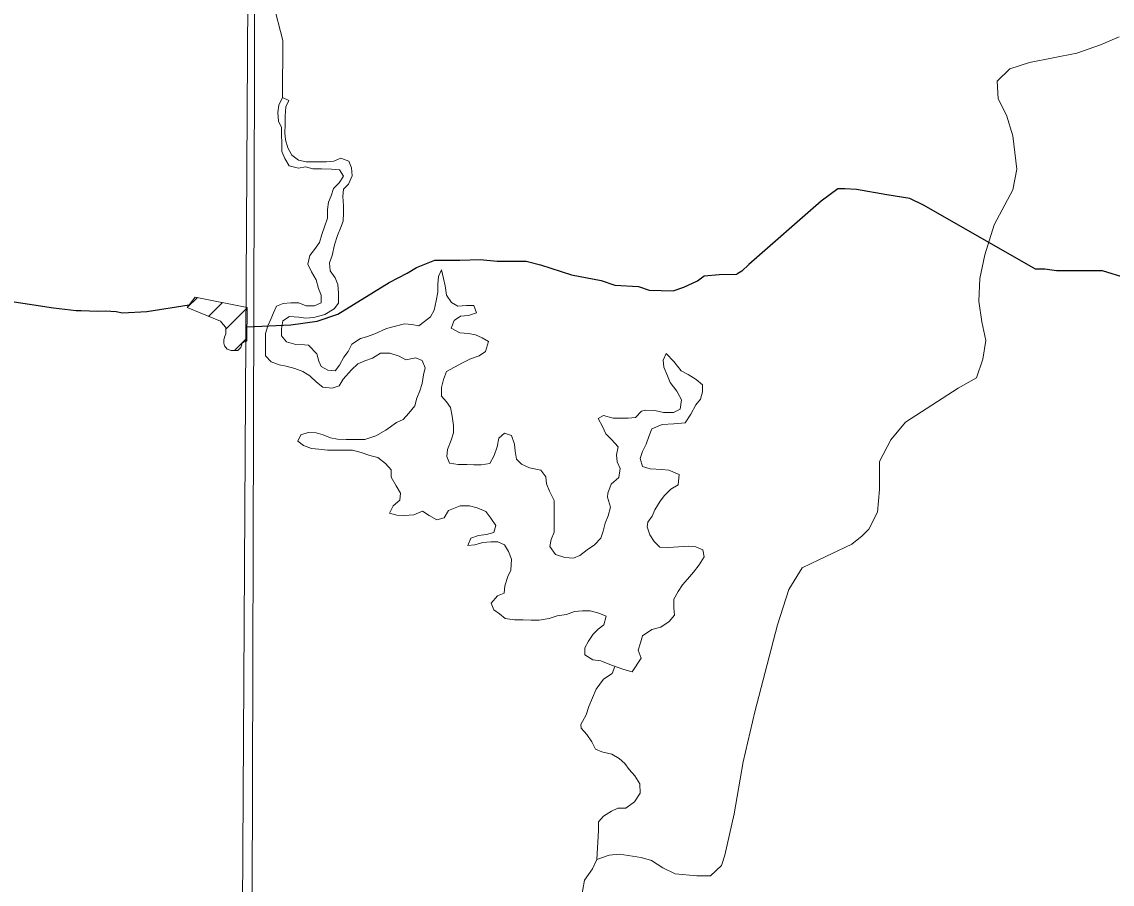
# Model space of a CAD drawing. Extents: x -1643653 to 4543381, y 1624270 to 13878484.
# Drawn here: x 607236 to 608778, y 8905557 to 8906776 of the extents above; entities that cross this region are included whole.
import ezdxf

# ---------------------------------------------------------------- set-up
doc = ezdxf.new("R2010")
doc.units = 0
doc.header["$LTSCALE"] = 200
doc.layers.add('6', color=7, linetype='Continuous', lineweight=13)
doc.layers.add('60', color=7, linetype='Continuous', lineweight=13)

msp = doc.modelspace()

# ---------------------------------------------------------------- linework, layer by layer
at = {"layer": '6'}
for p, q in [((607470.5, 8906371.9), (607484.8, 8906386.1)), ((607500.6, 8906359.5), (607520.1, 8906379.1)), ((607525.2, 8906341.7), (607555.3, 8906371.8)), ((607537.1, 8906311.2), (607554.8, 8906328.9))]:
    msp.add_line(p, q, dxfattribs=at)
for points in [[(607657.7, 8924743.3), (607574.2, 8909874.9), (607492.3, 8896026.7)], [(607558.5, 8906964.3), (607581, 8906941.1), (607589, 8906933.9), (607597.1, 8906927.8), (607600.1, 8906915.5), (607600, 8906905.3), (607600, 8906893.1), (607599.9, 8906882.9), (607595.7, 8906872), (607592.1, 8906863.3), (607590.5, 8906848.3), (607588.9, 8906841.3), (607590.3, 8906830.4), (607595, 8906814.9), (607592.1, 8906802.2), (607605.5, 8906749.4), (607604.9, 8906669.2)], [(608788.1, 8906755), (608761.9, 8906743.3), (608728.3, 8906731.6), (608661.2, 8906718.5), (608633.4, 8906709.7), (608615.9, 8906692.2), (608617.3, 8906667.3), (608629, 8906643.9), (608637.8, 8906614.7), (608643.6, 8906567.9), (608637.8, 8906538.7), (608611.5, 8906489), (608598.4, 8906446.7), (608591.1, 8906413.1), (608589.6, 8906380.9), (608594, 8906351.7), (608599.8, 8906325.4), (608595.5, 8906299.1), (608586.7, 8906272.8), (608560.4, 8906258.2), (608486, 8906209.9), (608465.5, 8906185.1)], [(607770.2, 8906303.4), (607757, 8906307.6), (607743.8, 8906307.6), (607732.6, 8906300.6), (607721.6, 8906296.6), (607711.8, 8906292.6), (607702.5, 8906283.9), (607691, 8906270.6), (607685.2, 8906261.3), (607675.3, 8906258.2), (607662.1, 8906259.3), (607653, 8906266.4), (607643.9, 8906275.7), (607633.7, 8906281.8), (607622.6, 8906286), (607610.4, 8906289.1), (607600.2, 8906291.2), (607589.1, 8906295.4), (607581, 8906303.6), (607581.1, 8906313.8), (607581.1, 8906325), (607581.2, 8906335.2), (607584.3, 8906346.3), (607588.5, 8906355.5), (607592.6, 8906364.6), (607596.7, 8906373.8), (607605.9, 8906377.8), (607617.1, 8906378.7), (607628.3, 8906378.7), (607638.4, 8906374.5), (607650.6, 8906374.4), (607659.8, 8906378.5), (607659.9, 8906389.7), (607655.9, 8906398.9), (607652.9, 8906411.1), (607645.9, 8906422.4), (607640.9, 8906433.6), (607644, 8906445.8), (607650.2, 8906453.9), (607657.4, 8906464.1), (607660.5, 8906475.2), (607664.6, 8906486.4), (607668.8, 8906498.6), (607668.9, 8906510.8), (607670, 8906521), (607674.1, 8906530.2), (607677.2, 8906540.3), (607685.4, 8906548.4), (607691.6, 8906557.6), (607685.5, 8906566.8), (607674.3, 8906567.9), (607660.1, 8906568), (607647.9, 8906568), (607637.8, 8906571.2), (607627.6, 8906569.2), (607614.4, 8906572.3), (607608.3, 8906582.6), (607604.3, 8906592.8), (607604.4, 8906605), (607603.5, 8906616.2), (607603.6, 8906626.4), (607599.5, 8906635.6), (607598.6, 8906647.8), (607599.7, 8906658), (607604.9, 8906669.2), (607614, 8906665), (607609.8, 8906655.9), (607608.7, 8906642.7), (607608.7, 8906630.4), (607608.6, 8906619.2), (607609.5, 8906609), (607612.5, 8906597.8), (607618.5, 8906587.6), (607627.6, 8906580.4), (607638.8, 8906578.3), (607654.1, 8906578.2), (607667.3, 8906578.1), (607677.5, 8906579.1), (607687.7, 8906583.1), (607698.8, 8906578.9), (607702.8, 8906569.7), (607703.8, 8906558.5), (607698.6, 8906546.3), (607691.5, 8906539.2), (607690.4, 8906529.1), (607691.3, 8906515.8), (607691.2, 8906505.6), (607691.1, 8906494.4), (607687, 8906484.2), (607682.9, 8906474.1), (607678.7, 8906460.9), (607675.5, 8906445.6), (607671.4, 8906435.4), (607672.3, 8906424.2), (607679.4, 8906414), (607683.4, 8906404.8), (607684.3, 8906392.6), (607684.2, 8906378.3), (607678.1, 8906370.2), (607664.8, 8906362.1), (607649.5, 8906358.2)], [(607770.2, 8906303.4), (607757, 8906307.6), (607743.8, 8906307.6), (607732.6, 8906300.6), (607721.6, 8906296.6), (607711.8, 8906292.6), (607702.5, 8906283.9), (607691, 8906270.6), (607685.2, 8906261.3), (607675.3, 8906258.2), (607662.1, 8906259.3), (607653, 8906266.4), (607643.9, 8906275.7), (607633.7, 8906281.8), (607622.6, 8906286), (607610.4, 8906289.1), (607600.2, 8906291.2), (607589.1, 8906295.4), (607581, 8906303.6), (607581.1, 8906313.8), (607581.1, 8906325), (607581.2, 8906335.2), (607584.3, 8906346.3), (607588.5, 8906355.5), (607592.6, 8906364.6), (607596.7, 8906373.8), (607605.9, 8906377.8), (607617.1, 8906378.7), (607628.3, 8906378.7), (607638.4, 8906374.5), (607650.6, 8906374.4), (607659.8, 8906378.5), (607659.9, 8906389.7), (607655.9, 8906398.9), (607652.9, 8906411.1), (607645.9, 8906422.4), (607640.9, 8906433.6), (607644, 8906445.8), (607650.2, 8906453.9), (607657.4, 8906464.1), (607660.5, 8906475.2), (607664.6, 8906486.4), (607668.8, 8906498.6), (607668.9, 8906510.8), (607670, 8906521), (607674.1, 8906530.2), (607677.2, 8906540.3), (607685.4, 8906548.4), (607691.6, 8906557.6), (607685.5, 8906566.8), (607674.3, 8906567.9), (607660.1, 8906568), (607647.9, 8906568), (607637.8, 8906571.2), (607627.6, 8906569.2), (607614.4, 8906572.3), (607608.3, 8906582.6), (607604.3, 8906592.8), (607604.4, 8906605), (607603.5, 8906616.2), (607603.6, 8906626.4), (607599.5, 8906635.6), (607598.6, 8906647.8), (607599.7, 8906658), (607604.9, 8906669.2), (607614, 8906665), (607609.8, 8906655.9), (607608.7, 8906642.7), (607608.7, 8906630.4), (607608.6, 8906619.2), (607609.5, 8906609), (607612.5, 8906597.8), (607618.5, 8906587.6), (607627.6, 8906580.4), (607638.8, 8906578.3), (607654.1, 8906578.2), (607667.3, 8906578.1), (607677.5, 8906579.1), (607687.7, 8906583.1), (607698.8, 8906578.9), (607702.8, 8906569.7), (607703.8, 8906558.5), (607698.6, 8906546.3), (607691.5, 8906539.2), (607690.4, 8906529.1), (607691.3, 8906515.8), (607691.2, 8906505.6), (607691.1, 8906494.4), (607687, 8906484.2), (607682.9, 8906474.1), (607678.7, 8906460.9), (607675.5, 8906445.6), (607671.4, 8906435.4), (607672.3, 8906424.2), (607679.4, 8906414), (607683.4, 8906404.8), (607684.3, 8906392.6), (607684.2, 8906378.3), (607678.1, 8906370.2), (607664.8, 8906362.1), (607649.5, 8906358.2)], [(607649.5, 8906358.2), (607638.3, 8906357.2), (607628.2, 8906358.3), (607614.9, 8906359.4), (607605.7, 8906353.3), (607603.6, 8906342.2), (607603.6, 8906332), (607610.6, 8906323.8), (607623.8, 8906319.6), (607636, 8906319.5), (607641.8, 8906318.7), (607653.8, 8906306.8), (607656.7, 8906296.3), (607659.7, 8906288.9), (607669.3, 8906283.7), (607679.5, 8906282.6), (607685.7, 8906290.7), (607691.8, 8906301.8), (607698, 8906310), (607703.2, 8906320.1), (607715.4, 8906328.2), (607723.7, 8906330.6), (607735.6, 8906335.1), (607752, 8906342.6), (607777.6, 8906349.2), (607787.8, 8906348.1), (607798, 8906346), (607806.1, 8906352.1), (607814.3, 8906359.1), (607819.5, 8906368.3), (607822.6, 8906381.5), (607824.7, 8906393.7), (607824.8, 8906404.9), (607825.9, 8906416.1), (607830, 8906425.3), (607833, 8906413), (607835, 8906402.8), (607836.9, 8906389.6), (607844, 8906379.3), (607853.1, 8906374.2), (607865.3, 8906375.1), (607875.5, 8906375.1), (607879.5, 8906364.8), (607868.2, 8906360.8), (607857, 8906359.9), (607847.8, 8906353.8), (607843.7, 8906342.7), (607855.9, 8906336.5), (607868.1, 8906335.4), (607878.2, 8906333.3), (607887.3, 8906329.1), (607896.5, 8906324), (607892.3, 8906309.7), (607883.1, 8906303.7), (607870.9, 8906299.7), (607859.6, 8906293.7), (607848.4, 8906287.6), (607837.2, 8906281.6), (607833, 8906270.4), (607829.9, 8906259.2), (607829.8, 8906247), (607836.9, 8906238.8), (607842.9, 8906230.6), (607844.9, 8906218.3), (607846.8, 8906205.1), (607846.8, 8906194.9), (607843.6, 8906184.7), (607838.5, 8906171.5), (607837.4, 8906161.3), (607841.4, 8906152.2), (607853.6, 8906150), (607865.8, 8906150), (607875.9, 8906149.9), (607886.1, 8906149.8), (607898.3, 8906151.8), (607904.5, 8906162.9), (607908.7, 8906175.2), (607910.8, 8906187.4), (607919, 8906194.4), (607929.1, 8906191.3), (607933.1, 8906179.1), (607934.1, 8906168.9), (607936, 8906157.7), (607943.1, 8906150.5), (607954.2, 8906145.3), (607970.5, 8906142.2), (607977.6, 8906132.9), (607978.5, 8906122.8), (607982.5, 8906112.5), (607989.5, 8906099.2), (607989.4, 8906087), (607989.4, 8906076.8), (607989.3, 8906066.7), (607989.2, 8906054.4), (607985.1, 8906044.3), (607983, 8906034.1), (607991, 8906022.8), (608004.2, 8906018.7), (608016.4, 8906017.6), (608025.6, 8906021.6), (608035.8, 8906029.7)], [(607649.5, 8906358.2), (607638.3, 8906357.2), (607628.2, 8906358.3), (607614.9, 8906359.4), (607605.7, 8906353.3), (607603.6, 8906342.2), (607603.6, 8906332), (607610.6, 8906323.8), (607623.8, 8906319.6), (607636, 8906319.5), (607641.8, 8906318.7), (607653.8, 8906306.8), (607656.7, 8906296.3), (607659.7, 8906288.9), (607669.3, 8906283.7), (607679.5, 8906282.6), (607685.7, 8906290.7), (607691.8, 8906301.8), (607698, 8906310), (607703.2, 8906320.1), (607715.4, 8906328.2), (607723.7, 8906330.6), (607735.6, 8906335.1), (607752, 8906342.6), (607777.6, 8906349.2), (607787.8, 8906348.1), (607798, 8906346), (607806.1, 8906352.1), (607814.3, 8906359.1), (607819.5, 8906368.3), (607822.6, 8906381.5), (607824.7, 8906393.7), (607824.8, 8906404.9), (607825.9, 8906416.1), (607830, 8906425.3), (607833, 8906413), (607835, 8906402.8), (607836.9, 8906389.6), (607844, 8906379.3), (607853.1, 8906374.2), (607865.3, 8906375.1), (607875.5, 8906375.1), (607879.5, 8906364.8), (607868.2, 8906360.8), (607857, 8906359.9), (607847.8, 8906353.8), (607843.7, 8906342.7), (607855.9, 8906336.5), (607868.1, 8906335.4), (607878.2, 8906333.3), (607887.3, 8906329.1), (607896.5, 8906324), (607892.3, 8906309.7), (607883.1, 8906303.7), (607870.9, 8906299.7), (607859.6, 8906293.7), (607848.4, 8906287.6), (607837.2, 8906281.6), (607833, 8906270.4), (607829.9, 8906259.2), (607829.8, 8906247), (607836.9, 8906238.8), (607842.9, 8906230.6), (607844.9, 8906218.3), (607846.8, 8906205.1), (607846.8, 8906194.9), (607843.6, 8906184.7), (607838.5, 8906171.5), (607837.4, 8906161.3), (607841.4, 8906152.2), (607853.6, 8906150), (607865.8, 8906150), (607875.9, 8906149.9), (607886.1, 8906149.8), (607898.3, 8906151.8), (607904.5, 8906162.9), (607908.7, 8906175.2), (607910.8, 8906187.4), (607919, 8906194.4), (607929.1, 8906191.3), (607933.1, 8906179.1), (607934.1, 8906168.9), (607936, 8906157.7), (607943.1, 8906150.5), (607954.2, 8906145.3), (607970.5, 8906142.2), (607977.6, 8906132.9), (607978.5, 8906122.8), (607982.5, 8906112.5), (607989.5, 8906099.2), (607989.4, 8906087), (607989.4, 8906076.8), (607989.3, 8906066.7), (607989.2, 8906054.4), (607985.1, 8906044.3), (607983, 8906034.1), (607991, 8906022.8), (608004.2, 8906018.7), (608016.4, 8906017.6), (608025.6, 8906021.6), (608035.8, 8906029.7)], [(608099.8, 8905857.1), (608087.6, 8905860.2), (608070.3, 8905866.4), (608055.1, 8905872.7), (608043.9, 8905873.8), (608032.8, 8905880.9), (608032.8, 8905891.1), (608038, 8905900.3), (608044.2, 8905910.4), (608051.3, 8905917.5), (608059.5, 8905923.6), (608062.7, 8905935.8), (608052.5, 8905939.9), (608040.3, 8905943.1), (608029.1, 8905943.1), (608017.9, 8905942.2), (608006.7, 8905938.2), (607993.5, 8905936.2), (607982.3, 8905932.2), (607968, 8905930.3), (607956.8, 8905930.3), (607945.6, 8905930.4), (607933.4, 8905930.5), (607920.2, 8905932.6), (607912.1, 8905938.8), (607904, 8905944.9), (607900, 8905954.1), (607909.2, 8905964.3), (607918.4, 8905968.3), (607919.5, 8905978.5), (607923.7, 8905991.7), (607927.8, 8906000.8), (607928.9, 8906016.1), (607924.9, 8906027.3), (607918.9, 8906036.5), (607909.8, 8906040.7), (607899.6, 8906040.7), (607888.4, 8906039.8), (607877.2, 8906036.8), (607867, 8906035.8), (607871.2, 8906046), (607882.4, 8906050), (607893.6, 8906051), (607903.8, 8906053.9), (607906.9, 8906064.1), (607899.8, 8906074.3), (607892.8, 8906083.6), (607880.6, 8906088.7), (607869.4, 8906091.9), (607856.2, 8906091.9), (607839.9, 8906084.9), (607833.7, 8906074.8), (607823.5, 8906071.8), (607812.4, 8906078), (607803.3, 8906084.1), (607791, 8906079.1), (607777.8, 8906078.2), (607766.6, 8906078.3), (607756.5, 8906081.4), (607761.6, 8906091.5), (607770.8, 8906099.6), (607771.9, 8906109.8), (607765.9, 8906120), (607758.8, 8906132.3), (607758.9, 8906142.5), (607750.8, 8906151.7), (607739.7, 8906159.9), (607728.5, 8906163.1), (607716.3, 8906167.2), (607704.2, 8906170.3), (607694, 8906170.4), (607680.8, 8906170.5), (607668.6, 8906170.6), (607656.4, 8906171.7), (607646.2, 8906172.8), (607635, 8906176.9), (607627, 8906183.1), (607631.1, 8906192.2), (607641.3, 8906195.2), (607652.5, 8906195.1), (607662.6, 8906192), (607672.8, 8906187.9), (607682.9, 8906185.8), (607695.1, 8906185.7), (607708.3, 8906185.6), (607721.6, 8906185.5), (607736.9, 8906190.5), (607751.2, 8906198.6), (607766.5, 8906209.7), (607775.7, 8906213.7), (607783.9, 8906222.8), (607792.1, 8906232.9), (607795.2, 8906244.1), (607799.3, 8906254.3), (607802.5, 8906264.5), (607804.6, 8906276.7), (607806.7, 8906286.8), (607802.7, 8906297.1), (607793.6, 8906301.2), (607779.3, 8906298.2), (607770.2, 8906303.4)], [(608099.8, 8905857.1), (608087.6, 8905860.2), (608070.3, 8905866.4), (608055.1, 8905872.7), (608043.9, 8905873.8), (608032.8, 8905880.9), (608032.8, 8905891.1), (608038, 8905900.3), (608044.2, 8905910.4), (608051.3, 8905917.5), (608059.5, 8905923.6), (608062.7, 8905935.8), (608052.5, 8905939.9), (608040.3, 8905943.1), (608029.1, 8905943.1), (608017.9, 8905942.2), (608006.7, 8905938.2), (607993.5, 8905936.2), (607982.3, 8905932.2), (607968, 8905930.3), (607956.8, 8905930.3), (607945.6, 8905930.4), (607933.4, 8905930.5), (607920.2, 8905932.6), (607912.1, 8905938.8), (607904, 8905944.9), (607900, 8905954.1), (607909.2, 8905964.3), (607918.4, 8905968.3), (607919.5, 8905978.5), (607923.7, 8905991.7), (607927.8, 8906000.8), (607928.9, 8906016.1), (607924.9, 8906027.3), (607918.9, 8906036.5), (607909.8, 8906040.7), (607899.6, 8906040.7), (607888.4, 8906039.8), (607877.2, 8906036.8), (607867, 8906035.8), (607871.2, 8906046), (607882.4, 8906050), (607893.6, 8906051), (607903.8, 8906053.9), (607906.9, 8906064.1), (607899.8, 8906074.3), (607892.8, 8906083.6), (607880.6, 8906088.7), (607869.4, 8906091.9), (607856.2, 8906091.9), (607839.9, 8906084.9), (607833.7, 8906074.8), (607823.5, 8906071.8), (607812.4, 8906078), (607803.3, 8906084.1), (607791, 8906079.1), (607777.8, 8906078.2), (607766.6, 8906078.3), (607756.5, 8906081.4), (607761.6, 8906091.5), (607770.8, 8906099.6), (607771.9, 8906109.8), (607765.9, 8906120), (607758.8, 8906132.3), (607758.9, 8906142.5), (607750.8, 8906151.7), (607739.7, 8906159.9), (607728.5, 8906163.1), (607716.3, 8906167.2), (607704.2, 8906170.3), (607694, 8906170.4), (607680.8, 8906170.5), (607668.6, 8906170.6), (607656.4, 8906171.7), (607646.2, 8906172.8), (607635, 8906176.9), (607627, 8906183.1), (607631.1, 8906192.2), (607641.3, 8906195.2), (607652.5, 8906195.1), (607662.6, 8906192), (607672.8, 8906187.9), (607682.9, 8906185.8), (607695.1, 8906185.7), (607708.3, 8906185.6), (607721.6, 8906185.5), (607736.9, 8906190.5), (607751.2, 8906198.6), (607766.5, 8906209.7), (607775.7, 8906213.7), (607783.9, 8906222.8), (607792.1, 8906232.9), (607795.2, 8906244.1), (607799.3, 8906254.3), (607802.5, 8906264.5), (607804.6, 8906276.7), (607806.7, 8906286.8), (607802.7, 8906297.1), (607793.6, 8906301.2), (607779.3, 8906298.2), (607770.2, 8906303.4)], [(608035.8, 8906029.7), (608046.1, 8906036.7), (608055.3, 8906045.8), (608058.4, 8906056), (608061.5, 8906067.2), (608065.7, 8906077.4), (608069, 8906089.8), (608064.8, 8906103.9), (608065, 8906109.8), (608070, 8906122.2), (608080.9, 8906131.7), (608082.4, 8906144.5), (608078.4, 8906153.7), (608077.5, 8906163.9), (608079.6, 8906175.1), (608070.5, 8906185.3), (608062.4, 8906193.5), (608057.4, 8906203.7), (608051.3, 8906215), (608059, 8906219.4), (608072.7, 8906215.9), (608082.9, 8906215.8), (608094.1, 8906215.7), (608104.3, 8906216.7), (608112.8, 8906225.4), (608118.6, 8906226.8), (608131.8, 8906226.7), (608144, 8906223.6), (608158.2, 8906223.5), (608167.4, 8906228.5), (608169.5, 8906241.7), (608162.5, 8906254), (608153.4, 8906266.3), (608149.4, 8906275.5), (608144.4, 8906287.7), (608143.5, 8906297.9), (608147.6, 8906307.1), (608158.7, 8906295.8), (608168.8, 8906282.5), (608178.9, 8906277.3), (608190.1, 8906270.1), (608199.2, 8906262.9), (608199.1, 8906252.8), (608196, 8906242.6), (608189.8, 8906234.5), (608182.6, 8906221.3), (608174.4, 8906209.1), (608158.6, 8906207.8), (608141.9, 8906206.6), (608127.6, 8906200.6), (608122.9, 8906189.9), (608119.3, 8906178.9), (608114.1, 8906168.7), (608111, 8906158.6), (608114, 8906147.3), (608125.1, 8906144.2), (608141.4, 8906143.1), (608151.6, 8906142), (608165.8, 8906135.8), (608164.6, 8906121.6), (608154.4, 8906115.5), (608145.2, 8906106.4), (608139.1, 8906098.3), (608131.8, 8906086.1), (608127.7, 8906077), (608121.6, 8906068.8), (608120.7, 8906061.9), (608124.5, 8906050.5), (608130.5, 8906041.3), (608138.6, 8906033.1), (608150.8, 8906033), (608165.1, 8906033.9), (608179.3, 8906034.9), (608189.5, 8906033.8), (608199.6, 8906029.6), (608201.6, 8906019.4), (608194.4, 8906008.3), (608186.2, 8905998.1), (608178, 8905988), (608170.8, 8905979.9), (608164.6, 8905970.8), (608158.4, 8905959.6), (608158.4, 8905947.4), (608159.3, 8905937.2), (608152.1, 8905928.1), (608139.9, 8905920), (608127.6, 8905917), (608114.3, 8905907.9), (608111.2, 8905897.8), (608108.1, 8905887.6), (608112.1, 8905876.4), (608099.8, 8905857.1)], [(608035.8, 8906029.7), (608046.1, 8906036.7), (608055.3, 8906045.8), (608058.4, 8906056), (608061.5, 8906067.2), (608065.7, 8906077.4), (608069, 8906089.8), (608064.8, 8906103.9), (608065, 8906109.8), (608070, 8906122.2), (608080.9, 8906131.7), (608082.4, 8906144.5), (608078.4, 8906153.7), (608077.5, 8906163.9), (608079.6, 8906175.1), (608070.5, 8906185.3), (608062.4, 8906193.5), (608057.4, 8906203.7), (608051.3, 8906215), (608059, 8906219.4), (608072.7, 8906215.9), (608082.9, 8906215.8), (608094.1, 8906215.7), (608104.3, 8906216.7), (608112.8, 8906225.4), (608118.6, 8906226.8), (608131.8, 8906226.7), (608144, 8906223.6), (608158.2, 8906223.5), (608167.4, 8906228.5), (608169.5, 8906241.7), (608162.5, 8906254), (608153.4, 8906266.3), (608149.4, 8906275.5), (608144.4, 8906287.7), (608143.5, 8906297.9), (608147.6, 8906307.1), (608158.7, 8906295.8), (608168.8, 8906282.5), (608178.9, 8906277.3), (608190.1, 8906270.1), (608199.2, 8906262.9), (608199.1, 8906252.8), (608196, 8906242.6), (608189.8, 8906234.5), (608182.6, 8906221.3), (608174.4, 8906209.1), (608158.6, 8906207.8), (608141.9, 8906206.6), (608127.6, 8906200.6), (608122.9, 8906189.9), (608119.3, 8906178.9), (608114.1, 8906168.7), (608111, 8906158.6), (608114, 8906147.3), (608125.1, 8906144.2), (608141.4, 8906143.1), (608151.6, 8906142), (608165.8, 8906135.8), (608164.6, 8906121.6), (608154.4, 8906115.5), (608145.2, 8906106.4), (608139.1, 8906098.3), (608131.8, 8906086.1), (608127.7, 8906077), (608121.6, 8906068.8), (608120.7, 8906061.9), (608124.5, 8906050.5), (608130.5, 8906041.3), (608138.6, 8906033.1), (608150.8, 8906033), (608165.1, 8906033.9), (608179.3, 8906034.9), (608189.5, 8906033.8), (608199.6, 8906029.6), (608201.6, 8906019.4), (608194.4, 8906008.3), (608186.2, 8905998.1), (608178, 8905988), (608170.8, 8905979.9), (608164.6, 8905970.8), (608158.4, 8905959.6), (608158.4, 8905947.4), (608159.3, 8905937.2), (608152.1, 8905928.1), (608139.9, 8905920), (608127.6, 8905917), (608114.3, 8905907.9), (608111.2, 8905897.8), (608108.1, 8905887.6), (608112.1, 8905876.4), (608099.8, 8905857.1)], [(608465.5, 8906185.1), (608449.5, 8906154.4), (608449.5, 8906114.9), (608446.7, 8906082.7), (608434.1, 8906058.8), (608424.7, 8906049.2), (608410.2, 8906037.3), (608363.4, 8906015.6), (608340, 8906003.9), (608321, 8905973.2), (608305, 8905923.5), (608273, 8905800.4), (608256.6, 8905729.8), (608243.7, 8905656.1), (608230.5, 8905597.6), (608226.1, 8905583), (608210.1, 8905568.4), (608191.1, 8905568.4), (608160.5, 8905571.3), (608142.9, 8905580.1), (608126.9, 8905590.3), (608112.3, 8905594.7), (608081.6, 8905599.1), (608067, 8905597.6), (608049.5, 8905591.8), (608043.7, 8905578.7), (608032, 8905562.6), (608027.6, 8905536.3)], [(608074.9, 8905864.8), (608071.3, 8905854.9), (608059.1, 8905846.8), (608048.8, 8905832.6), (608043.6, 8905820.4), (608038.4, 8905808.2), (608034.3, 8905796), (608029.1, 8905786.9), (608027.2, 8905782.8)], [(608027.2, 8905782.8), (608027.3, 8905777.6), (608035.4, 8905768.4), (608042.5, 8905758.1), (608047.5, 8905747.9), (608056.6, 8905743.8), (608070.8, 8905740.7), (608081, 8905734.5), (608089, 8905727.3), (608095.1, 8905719.1), (608103.2, 8905709.9), (608110.2, 8905698.7), (608111.1, 8905685.4), (608102.9, 8905673.2), (608090.6, 8905664.1), (608079.5, 8905664.2), (608070.3, 8905660.2), (608059, 8905653.1), (608051.8, 8905645), (608051.8, 8905632.8), (608049.5, 8905591.8)]]:
    msp.add_lwpolyline(points, dxfattribs=at)
for points in [[(618535.2, 8909853.3), (607574.3, 8909890.7), (607543.3, 8898835.3), (618504.2, 8898795.8)], [(607555.3, 8906372), (607554.8, 8906324.5), (607552.2, 8906323.9), (607548.1, 8906321.9), (607546.1, 8906315.8), (607542, 8906311.2), (607537.9, 8906311.2), (607532.3, 8906311.2), (607526.7, 8906313.2), (607523.2, 8906317.8), (607522.1, 8906321.9), (607522.1, 8906326), (607523.2, 8906330.1), (607525.2, 8906334.7), (607525.2, 8906339.3), (607525.2, 8906343.9), (607521.1, 8906348), (607517.6, 8906352.6), (607470.2, 8906372), (607481.4, 8906386.8)]]:
    msp.add_lwpolyline(points, close=True, dxfattribs=at)
at = {"layer": '6', "lineweight": 25}
for points in [[(608798.3, 8906413.8), (608764.7, 8906424), (608740.3, 8906424.1), (608716.9, 8906424.1), (608699.5, 8906424.2), (608683.2, 8906426.2), (608670, 8906426.2), (608512.4, 8906516.2), (608492.1, 8906526.4), (608459.5, 8906531.6), (608416.7, 8906538.8), (608400.4, 8906539.8), (608390.2, 8906539.8), (608366.7, 8906522.6)], [(608366.7, 8906522.6), (608264.5, 8906433.1), (608254.8, 8906423.5), (608247.6, 8906419.1)], [(607555, 8906344.9), (607617.1, 8906347.4), (607653.9, 8906352.7), (607683.5, 8906362.8), (607756, 8906407.5), (607781.5, 8906420.7), (607794.8, 8906428.9), (607820.3, 8906439), (607856, 8906438.9), (607884.5, 8906439.9), (607908.9, 8906437.8), (607949.7, 8906437.8), (607970.1, 8906432.6), (608013.8, 8906418.3), (608055.6, 8906410.1), (608074.9, 8906403.9), (608108.5, 8906401.8), (608123.8, 8906396.7), (608157.4, 8906395.6), (608172.7, 8906400.7), (608192.1, 8906409.8), (608201.3, 8906416.9), (608222.7, 8906418.9), (608247.6, 8906419.1)], [(606926.7, 8906337.2), (606942.6, 8906338.2), (606984.1, 8906349.6), (606999.9, 8906351.8), (607016.6, 8906357), (607040.2, 8906361.3), (607080.6, 8906376.3), (607105, 8906384.1), (607128.9, 8906389.8), (607161.5, 8906393.1), (607193.2, 8906389.5), (607202.2, 8906387.3), (607219.6, 8906381.2), (607281.4, 8906371.6), (607313.3, 8906367.9), (607320.5, 8906367.7)], [(607320.5, 8906367.7), (607344.1, 8906366.8), (607354.6, 8906367.4), (607369.8, 8906366.4), (607378.9, 8906364.6), (607413.3, 8906366.4), (607473.3, 8906376)]]:
    msp.add_lwpolyline(points, dxfattribs=at)
at = {"layer": '60', "lineweight": 25}
msp.add_spline([(814781, 9009175.5), (814787.2, 9009173.4), (814796.9, 9009173.4), (814799.4, 9009172.4), (814805.1, 9009174.5), (814805.6, 9009176.5), (814811.7, 9009179.5), (814811.7, 9009179.5), (814801.5, 9009181), (814790.7, 9009181.5), (814784.1, 9009183.1), (814777.4, 9009185.1), (814778.4, 9009175.5)], degree=3, dxfattribs=at)

doc.saveas('drawing.dxf')
